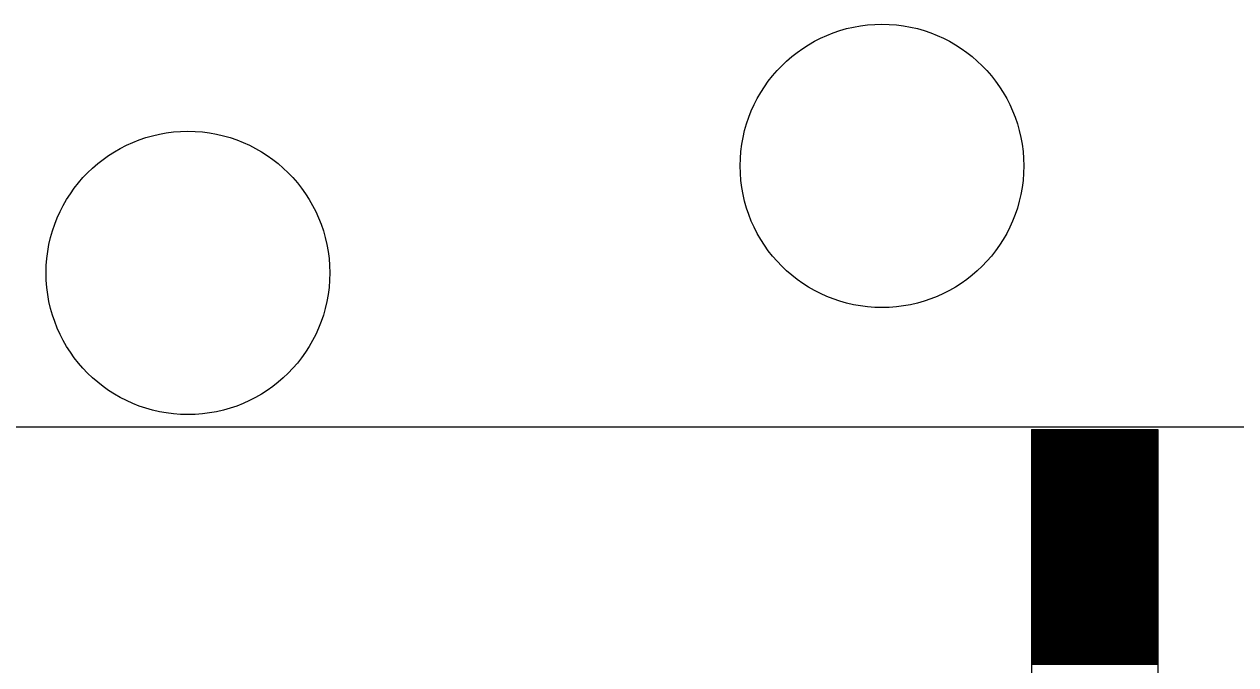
# Model space of a CAD drawing. Extents: x 1678017 to 1687792, y 404433 to 413488.
# Drawn here: x 1684013 to 1684037.03, y 411032.26 to 411044.97 of the extents above; entities that cross this region are included whole.
import ezdxf

# ---------------------------------------------------------------- set-up
doc = ezdxf.new("R2010")
doc.units = 0
doc.layers.add('Default', color=7, linetype='Continuous')

msp = doc.modelspace()

# ---------------------------------------------------------------- linework, layer by layer
at = {"layer": 'Default'}
for p, q in [((1683957.497, 411036.979), (1684102.274, 411036.979)), ((1684032.984, 411036.926), (1684032.984, 411019.541)), ((1684032.984, 411036.926), (1684035.484, 411036.926)), ((1684035.484, 411036.921), (1684032.984, 411036.921)), ((1684035.484, 411036.911), (1684032.984, 411036.911)), ((1684035.484, 411036.901), (1684032.984, 411036.901)), ((1684035.484, 411036.891), (1684032.984, 411036.891)), ((1684035.484, 411036.881), (1684032.984, 411036.881)), ((1684035.484, 411036.871), (1684032.984, 411036.871)), ((1684035.484, 411036.861), (1684032.984, 411036.861)), ((1684035.484, 411036.851), (1684032.984, 411036.851)), ((1684035.484, 411036.841), (1684032.984, 411036.841)), ((1684035.484, 411036.831), (1684032.984, 411036.831)), ((1684035.484, 411036.821), (1684032.984, 411036.821)), ((1684035.484, 411036.811), (1684032.984, 411036.811)), ((1684035.484, 411036.801), (1684032.984, 411036.801)), ((1684035.484, 411036.926), (1684035.484, 411019.541)), ((1684035.484, 411036.791), (1684032.984, 411036.791)), ((1684035.484, 411036.781), (1684032.984, 411036.781)), ((1684035.484, 411036.771), (1684032.984, 411036.771)), ((1684035.484, 411036.761), (1684032.984, 411036.761)), ((1684035.484, 411036.751), (1684032.984, 411036.751)), ((1684035.484, 411036.741), (1684032.984, 411036.741)), ((1684035.484, 411036.731), (1684032.984, 411036.731)), ((1684035.484, 411036.721), (1684032.984, 411036.721)), ((1684035.484, 411036.711), (1684032.984, 411036.711)), ((1684035.484, 411036.701), (1684032.984, 411036.701)), ((1684035.484, 411036.691), (1684032.984, 411036.691)), ((1684035.484, 411036.681), (1684032.984, 411036.681)), ((1684035.484, 411036.671), (1684032.984, 411036.671)), ((1684035.484, 411036.661), (1684032.984, 411036.661)), ((1684035.484, 411036.651), (1684032.984, 411036.651)), ((1684035.484, 411036.641), (1684032.984, 411036.641)), ((1684035.484, 411036.631), (1684032.984, 411036.631)), ((1684035.484, 411036.621), (1684032.984, 411036.621)), ((1684035.484, 411036.611), (1684032.984, 411036.611)), ((1684035.484, 411036.601), (1684032.984, 411036.601)), ((1684035.484, 411036.591), (1684032.984, 411036.591)), ((1684035.484, 411036.581), (1684032.984, 411036.581)), ((1684035.484, 411036.571), (1684032.984, 411036.571)), ((1684035.484, 411036.561), (1684032.984, 411036.561)), ((1684035.484, 411036.551), (1684032.984, 411036.551)), ((1684035.484, 411036.541), (1684032.984, 411036.541)), ((1684035.484, 411036.531), (1684032.984, 411036.531)), ((1684035.484, 411036.521), (1684032.984, 411036.521)), ((1684035.484, 411036.511), (1684032.984, 411036.511)), ((1684035.484, 411036.501), (1684032.984, 411036.501)), ((1684035.484, 411036.491), (1684032.984, 411036.491)), ((1684035.484, 411036.481), (1684032.984, 411036.481)), ((1684035.484, 411036.471), (1684032.984, 411036.471)), ((1684035.484, 411036.461), (1684032.984, 411036.461)), ((1684035.484, 411036.451), (1684032.984, 411036.451)), ((1684035.484, 411036.441), (1684032.984, 411036.441)), ((1684035.484, 411036.431), (1684032.984, 411036.431)), ((1684035.484, 411036.421), (1684032.984, 411036.421)), ((1684035.484, 411036.411), (1684032.984, 411036.411)), ((1684035.484, 411036.401), (1684032.984, 411036.401)), ((1684035.484, 411036.391), (1684032.984, 411036.391)), ((1684035.484, 411036.381), (1684032.984, 411036.381)), ((1684035.484, 411036.371), (1684032.984, 411036.371)), ((1684035.484, 411036.361), (1684032.984, 411036.361)), ((1684035.484, 411036.351), (1684032.984, 411036.351)), ((1684035.484, 411036.341), (1684032.984, 411036.341)), ((1684035.484, 411036.331), (1684032.984, 411036.331)), ((1684035.484, 411036.321), (1684032.984, 411036.321)), ((1684035.484, 411036.311), (1684032.984, 411036.311)), ((1684035.484, 411036.301), (1684032.984, 411036.301)), ((1684035.484, 411036.291), (1684032.984, 411036.291)), ((1684035.484, 411036.281), (1684032.984, 411036.281)), ((1684035.484, 411036.271), (1684032.984, 411036.271)), ((1684035.484, 411036.261), (1684032.984, 411036.261)), ((1684035.484, 411036.251), (1684032.984, 411036.251)), ((1684035.484, 411036.241), (1684032.984, 411036.241)), ((1684035.484, 411036.231), (1684032.984, 411036.231)), ((1684035.484, 411036.221), (1684032.984, 411036.221)), ((1684035.484, 411036.211), (1684032.984, 411036.211)), ((1684035.484, 411036.201), (1684032.984, 411036.201)), ((1684035.484, 411036.191), (1684032.984, 411036.191)), ((1684035.484, 411036.181), (1684032.984, 411036.181)), ((1684035.484, 411036.171), (1684032.984, 411036.171)), ((1684035.484, 411036.161), (1684032.984, 411036.161)), ((1684035.484, 411036.151), (1684032.984, 411036.151)), ((1684035.484, 411036.141), (1684032.984, 411036.141)), ((1684035.484, 411036.131), (1684032.984, 411036.131)), ((1684035.484, 411036.121), (1684032.984, 411036.121)), ((1684035.484, 411036.111), (1684032.984, 411036.111)), ((1684035.484, 411036.101), (1684032.984, 411036.101)), ((1684035.484, 411036.091), (1684032.984, 411036.091)), ((1684035.484, 411036.081), (1684032.984, 411036.081)), ((1684035.484, 411036.071), (1684032.984, 411036.071)), ((1684035.484, 411036.061), (1684032.984, 411036.061)), ((1684035.484, 411036.051), (1684032.984, 411036.051)), ((1684035.484, 411036.041), (1684032.984, 411036.041)), ((1684035.484, 411036.031), (1684032.984, 411036.031)), ((1684035.484, 411036.021), (1684032.984, 411036.021)), ((1684035.484, 411036.011), (1684032.984, 411036.011)), ((1684035.484, 411036.001), (1684032.984, 411036.001)), ((1684035.484, 411035.991), (1684032.984, 411035.991)), ((1684035.484, 411035.981), (1684032.984, 411035.981)), ((1684035.484, 411035.971), (1684032.984, 411035.971)), ((1684035.484, 411035.961), (1684032.984, 411035.961)), ((1684035.484, 411035.951), (1684032.984, 411035.951)), ((1684035.484, 411035.941), (1684032.984, 411035.941)), ((1684035.484, 411035.931), (1684032.984, 411035.931)), ((1684035.484, 411035.921), (1684032.984, 411035.921)), ((1684035.484, 411035.911), (1684032.984, 411035.911)), ((1684035.484, 411035.901), (1684032.984, 411035.901)), ((1684035.484, 411035.891), (1684032.984, 411035.891)), ((1684035.484, 411035.881), (1684032.984, 411035.881)), ((1684035.484, 411035.871), (1684032.984, 411035.871)), ((1684035.484, 411035.861), (1684032.984, 411035.861)), ((1684035.484, 411035.851), (1684032.984, 411035.851)), ((1684035.484, 411035.841), (1684032.984, 411035.841)), ((1684035.484, 411035.831), (1684032.984, 411035.831)), ((1684035.484, 411035.821), (1684032.984, 411035.821)), ((1684035.484, 411035.811), (1684032.984, 411035.811)), ((1684035.484, 411035.801), (1684032.984, 411035.801)), ((1684035.484, 411035.791), (1684032.984, 411035.791)), ((1684035.484, 411035.781), (1684032.984, 411035.781)), ((1684035.484, 411035.771), (1684032.984, 411035.771)), ((1684035.484, 411035.761), (1684032.984, 411035.761)), ((1684035.484, 411035.751), (1684032.984, 411035.751)), ((1684035.484, 411035.741), (1684032.984, 411035.741)), ((1684035.484, 411035.731), (1684032.984, 411035.731)), ((1684035.484, 411035.721), (1684032.984, 411035.721)), ((1684035.484, 411035.711), (1684032.984, 411035.711)), ((1684035.484, 411035.701), (1684032.984, 411035.701)), ((1684035.484, 411035.691), (1684032.984, 411035.691)), ((1684035.484, 411035.681), (1684032.984, 411035.681)), ((1684035.484, 411035.671), (1684032.984, 411035.671)), ((1684035.484, 411035.661), (1684032.984, 411035.661)), ((1684035.484, 411035.651), (1684032.984, 411035.651)), ((1684035.484, 411035.641), (1684032.984, 411035.641)), ((1684035.484, 411035.631), (1684032.984, 411035.631)), ((1684035.484, 411035.621), (1684032.984, 411035.621)), ((1684035.484, 411035.611), (1684032.984, 411035.611)), ((1684035.484, 411035.601), (1684032.984, 411035.601)), ((1684035.484, 411035.591), (1684032.984, 411035.591)), ((1684035.484, 411035.581), (1684032.984, 411035.581)), ((1684035.484, 411035.571), (1684032.984, 411035.571)), ((1684035.484, 411035.561), (1684032.984, 411035.561)), ((1684035.484, 411035.551), (1684032.984, 411035.551)), ((1684035.484, 411035.541), (1684032.984, 411035.541)), ((1684035.484, 411035.531), (1684032.984, 411035.531)), ((1684035.484, 411035.521), (1684032.984, 411035.521)), ((1684035.484, 411035.511), (1684032.984, 411035.511)), ((1684035.484, 411035.501), (1684032.984, 411035.501)), ((1684035.484, 411035.491), (1684032.984, 411035.491)), ((1684035.484, 411035.481), (1684032.984, 411035.481)), ((1684035.484, 411035.471), (1684032.984, 411035.471)), ((1684035.484, 411035.461), (1684032.984, 411035.461)), ((1684035.484, 411035.451), (1684032.984, 411035.451)), ((1684035.484, 411035.441), (1684032.984, 411035.441)), ((1684035.484, 411035.431), (1684032.984, 411035.431)), ((1684035.484, 411035.421), (1684032.984, 411035.421)), ((1684035.484, 411035.411), (1684032.984, 411035.411)), ((1684035.484, 411035.401), (1684032.984, 411035.401)), ((1684035.484, 411035.391), (1684032.984, 411035.391)), ((1684035.484, 411035.381), (1684032.984, 411035.381)), ((1684035.484, 411035.371), (1684032.984, 411035.371)), ((1684035.484, 411035.361), (1684032.984, 411035.361)), ((1684035.484, 411035.351), (1684032.984, 411035.351)), ((1684035.484, 411035.341), (1684032.984, 411035.341)), ((1684035.484, 411035.331), (1684032.984, 411035.331)), ((1684035.484, 411035.321), (1684032.984, 411035.321)), ((1684035.484, 411035.311), (1684032.984, 411035.311)), ((1684035.484, 411035.301), (1684032.984, 411035.301)), ((1684035.484, 411035.291), (1684032.984, 411035.291)), ((1684035.484, 411035.281), (1684032.984, 411035.281)), ((1684035.484, 411035.271), (1684032.984, 411035.271)), ((1684035.484, 411035.261), (1684032.984, 411035.261)), ((1684035.484, 411035.251), (1684032.984, 411035.251)), ((1684035.484, 411035.241), (1684032.984, 411035.241)), ((1684035.484, 411035.231), (1684032.984, 411035.231)), ((1684035.484, 411035.221), (1684032.984, 411035.221)), ((1684035.484, 411035.211), (1684032.984, 411035.211)), ((1684035.484, 411035.201), (1684032.984, 411035.201)), ((1684035.484, 411035.191), (1684032.984, 411035.191)), ((1684035.484, 411035.181), (1684032.984, 411035.181)), ((1684035.484, 411035.171), (1684032.984, 411035.171)), ((1684035.484, 411035.161), (1684032.984, 411035.161)), ((1684035.484, 411035.151), (1684032.984, 411035.151)), ((1684035.484, 411035.141), (1684032.984, 411035.141)), ((1684035.484, 411035.131), (1684032.984, 411035.131)), ((1684035.484, 411035.121), (1684032.984, 411035.121)), ((1684035.484, 411035.111), (1684032.984, 411035.111)), ((1684035.484, 411035.101), (1684032.984, 411035.101)), ((1684035.484, 411035.091), (1684032.984, 411035.091)), ((1684035.484, 411035.081), (1684032.984, 411035.081)), ((1684035.484, 411035.071), (1684032.984, 411035.071)), ((1684035.484, 411035.061), (1684032.984, 411035.061)), ((1684035.484, 411035.051), (1684032.984, 411035.051)), ((1684035.484, 411035.041), (1684032.984, 411035.041)), ((1684035.484, 411035.031), (1684032.984, 411035.031)), ((1684035.484, 411035.021), (1684032.984, 411035.021)), ((1684035.484, 411035.011), (1684032.984, 411035.011)), ((1684035.484, 411035.001), (1684032.984, 411035.001)), ((1684035.484, 411034.991), (1684032.984, 411034.991)), ((1684035.484, 411034.981), (1684032.984, 411034.981)), ((1684035.484, 411034.971), (1684032.984, 411034.971)), ((1684035.484, 411034.961), (1684032.984, 411034.961)), ((1684035.484, 411034.951), (1684032.984, 411034.951)), ((1684035.484, 411034.941), (1684032.984, 411034.941)), ((1684035.484, 411034.931), (1684032.984, 411034.931)), ((1684035.484, 411034.921), (1684032.984, 411034.921)), ((1684035.484, 411034.911), (1684032.984, 411034.911)), ((1684035.484, 411034.901), (1684032.984, 411034.901)), ((1684035.484, 411034.891), (1684032.984, 411034.891)), ((1684035.484, 411034.881), (1684032.984, 411034.881)), ((1684035.484, 411034.871), (1684032.984, 411034.871)), ((1684035.484, 411034.861), (1684032.984, 411034.861)), ((1684035.484, 411034.851), (1684032.984, 411034.851)), ((1684035.484, 411034.841), (1684032.984, 411034.841)), ((1684035.484, 411034.831), (1684032.984, 411034.831)), ((1684035.484, 411034.821), (1684032.984, 411034.821)), ((1684035.484, 411034.811), (1684032.984, 411034.811)), ((1684035.484, 411034.801), (1684032.984, 411034.801)), ((1684035.484, 411034.791), (1684032.984, 411034.791)), ((1684035.484, 411034.781), (1684032.984, 411034.781)), ((1684035.484, 411034.771), (1684032.984, 411034.771)), ((1684035.484, 411034.761), (1684032.984, 411034.761)), ((1684035.484, 411034.751), (1684032.984, 411034.751)), ((1684035.484, 411034.741), (1684032.984, 411034.741)), ((1684035.484, 411034.731), (1684032.984, 411034.731)), ((1684035.484, 411034.721), (1684032.984, 411034.721)), ((1684035.484, 411034.711), (1684032.984, 411034.711)), ((1684035.484, 411034.701), (1684032.984, 411034.701)), ((1684035.484, 411034.691), (1684032.984, 411034.691)), ((1684035.484, 411034.681), (1684032.984, 411034.681)), ((1684035.484, 411034.671), (1684032.984, 411034.671)), ((1684035.484, 411034.661), (1684032.984, 411034.661)), ((1684035.484, 411034.651), (1684032.984, 411034.651)), ((1684035.484, 411034.641), (1684032.984, 411034.641)), ((1684035.484, 411034.631), (1684032.984, 411034.631)), ((1684035.484, 411034.621), (1684032.984, 411034.621)), ((1684035.484, 411034.611), (1684032.984, 411034.611)), ((1684035.484, 411034.601), (1684032.984, 411034.601)), ((1684035.484, 411034.591), (1684032.984, 411034.591)), ((1684035.484, 411034.581), (1684032.984, 411034.581)), ((1684035.484, 411034.571), (1684032.984, 411034.571)), ((1684035.484, 411034.561), (1684032.984, 411034.561)), ((1684035.484, 411034.551), (1684032.984, 411034.551)), ((1684035.484, 411034.541), (1684032.984, 411034.541)), ((1684035.484, 411034.531), (1684032.984, 411034.531)), ((1684035.484, 411034.521), (1684032.984, 411034.521)), ((1684035.484, 411034.511), (1684032.984, 411034.511)), ((1684035.484, 411034.501), (1684032.984, 411034.501)), ((1684035.484, 411034.491), (1684032.984, 411034.491)), ((1684035.484, 411034.481), (1684032.984, 411034.481)), ((1684035.484, 411034.471), (1684032.984, 411034.471)), ((1684035.484, 411034.461), (1684032.984, 411034.461)), ((1684035.484, 411034.451), (1684032.984, 411034.451)), ((1684035.484, 411034.441), (1684032.984, 411034.441)), ((1684035.484, 411034.431), (1684032.984, 411034.431)), ((1684035.484, 411034.421), (1684032.984, 411034.421)), ((1684035.484, 411034.411), (1684032.984, 411034.411)), ((1684035.484, 411034.401), (1684032.984, 411034.401)), ((1684035.484, 411034.391), (1684032.984, 411034.391)), ((1684035.484, 411034.381), (1684032.984, 411034.381)), ((1684035.484, 411034.371), (1684032.984, 411034.371)), ((1684035.484, 411034.361), (1684032.984, 411034.361)), ((1684035.484, 411034.351), (1684032.984, 411034.351)), ((1684035.484, 411034.341), (1684032.984, 411034.341)), ((1684035.484, 411034.331), (1684032.984, 411034.331)), ((1684035.484, 411034.321), (1684032.984, 411034.321)), ((1684035.484, 411034.311), (1684032.984, 411034.311)), ((1684035.484, 411034.301), (1684032.984, 411034.301)), ((1684035.484, 411034.291), (1684032.984, 411034.291)), ((1684035.484, 411034.281), (1684032.984, 411034.281)), ((1684035.484, 411034.271), (1684032.984, 411034.271)), ((1684035.484, 411034.261), (1684032.984, 411034.261)), ((1684035.484, 411034.251), (1684032.984, 411034.251)), ((1684035.484, 411034.241), (1684032.984, 411034.241)), ((1684035.484, 411034.231), (1684032.984, 411034.231)), ((1684035.484, 411034.221), (1684032.984, 411034.221)), ((1684035.484, 411034.211), (1684032.984, 411034.211)), ((1684035.484, 411034.201), (1684032.984, 411034.201)), ((1684035.484, 411034.191), (1684032.984, 411034.191)), ((1684035.484, 411034.181), (1684032.984, 411034.181)), ((1684035.484, 411034.171), (1684032.984, 411034.171)), ((1684035.484, 411034.161), (1684032.984, 411034.161)), ((1684035.484, 411034.151), (1684032.984, 411034.151)), ((1684035.484, 411034.141), (1684032.984, 411034.141)), ((1684035.484, 411034.131), (1684032.984, 411034.131)), ((1684035.484, 411034.121), (1684032.984, 411034.121)), ((1684035.484, 411034.111), (1684032.984, 411034.111)), ((1684035.484, 411034.101), (1684032.984, 411034.101)), ((1684035.484, 411034.091), (1684032.984, 411034.091)), ((1684035.484, 411034.081), (1684032.984, 411034.081)), ((1684035.484, 411034.071), (1684032.984, 411034.071)), ((1684035.484, 411034.061), (1684032.984, 411034.061)), ((1684035.484, 411034.051), (1684032.984, 411034.051)), ((1684035.484, 411034.041), (1684032.984, 411034.041)), ((1684035.484, 411034.031), (1684032.984, 411034.031)), ((1684035.484, 411034.021), (1684032.984, 411034.021)), ((1684035.484, 411034.011), (1684032.984, 411034.011)), ((1684035.484, 411034.001), (1684032.984, 411034.001)), ((1684035.484, 411033.991), (1684032.984, 411033.991)), ((1684035.484, 411033.981), (1684032.984, 411033.981)), ((1684035.484, 411033.971), (1684032.984, 411033.971)), ((1684035.484, 411033.961), (1684032.984, 411033.961)), ((1684035.484, 411033.951), (1684032.984, 411033.951)), ((1684035.484, 411033.941), (1684032.984, 411033.941)), ((1684035.484, 411033.931), (1684032.984, 411033.931)), ((1684035.484, 411033.921), (1684032.984, 411033.921)), ((1684035.484, 411033.911), (1684032.984, 411033.911)), ((1684035.484, 411033.901), (1684032.984, 411033.901)), ((1684035.484, 411033.891), (1684032.984, 411033.891)), ((1684035.484, 411033.881), (1684032.984, 411033.881)), ((1684035.484, 411033.871), (1684032.984, 411033.871)), ((1684035.484, 411033.861), (1684032.984, 411033.861)), ((1684035.484, 411033.851), (1684032.984, 411033.851)), ((1684035.484, 411033.841), (1684032.984, 411033.841)), ((1684035.484, 411033.831), (1684032.984, 411033.831)), ((1684035.484, 411033.821), (1684032.984, 411033.821)), ((1684035.484, 411033.811), (1684032.984, 411033.811)), ((1684035.484, 411033.801), (1684032.984, 411033.801)), ((1684035.484, 411033.791), (1684032.984, 411033.791)), ((1684035.484, 411033.781), (1684032.984, 411033.781)), ((1684035.484, 411033.771), (1684032.984, 411033.771)), ((1684035.484, 411033.761), (1684032.984, 411033.761)), ((1684035.484, 411033.751), (1684032.984, 411033.751)), ((1684035.484, 411033.741), (1684032.984, 411033.741)), ((1684035.484, 411033.731), (1684032.984, 411033.731)), ((1684035.484, 411033.721), (1684032.984, 411033.721)), ((1684035.484, 411033.711), (1684032.984, 411033.711)), ((1684035.484, 411033.701), (1684032.984, 411033.701)), ((1684035.484, 411033.691), (1684032.984, 411033.691)), ((1684035.484, 411033.681), (1684032.984, 411033.681)), ((1684035.484, 411033.671), (1684032.984, 411033.671)), ((1684035.484, 411033.661), (1684032.984, 411033.661)), ((1684035.484, 411033.651), (1684032.984, 411033.651)), ((1684035.484, 411033.641), (1684032.984, 411033.641)), ((1684035.484, 411033.631), (1684032.984, 411033.631)), ((1684035.484, 411033.621), (1684032.984, 411033.621)), ((1684035.484, 411033.611), (1684032.984, 411033.611)), ((1684035.484, 411033.601), (1684032.984, 411033.601)), ((1684035.484, 411033.591), (1684032.984, 411033.591)), ((1684035.484, 411033.581), (1684032.984, 411033.581)), ((1684035.484, 411033.571), (1684032.984, 411033.571)), ((1684035.484, 411033.561), (1684032.984, 411033.561)), ((1684035.484, 411033.551), (1684032.984, 411033.551)), ((1684035.484, 411033.541), (1684032.984, 411033.541)), ((1684035.484, 411033.531), (1684032.984, 411033.531)), ((1684035.484, 411033.521), (1684032.984, 411033.521)), ((1684035.484, 411033.511), (1684032.984, 411033.511)), ((1684035.484, 411033.501), (1684032.984, 411033.501)), ((1684035.484, 411033.491), (1684032.984, 411033.491)), ((1684035.484, 411033.481), (1684032.984, 411033.481)), ((1684035.484, 411033.471), (1684032.984, 411033.471)), ((1684035.484, 411033.461), (1684032.984, 411033.461)), ((1684035.484, 411033.451), (1684032.984, 411033.451)), ((1684035.484, 411033.441), (1684032.984, 411033.441)), ((1684035.484, 411033.431), (1684032.984, 411033.431)), ((1684035.484, 411033.421), (1684032.984, 411033.421)), ((1684035.484, 411033.411), (1684032.984, 411033.411)), ((1684035.484, 411033.401), (1684032.984, 411033.401)), ((1684035.484, 411033.391), (1684032.984, 411033.391)), ((1684035.484, 411033.381), (1684032.984, 411033.381)), ((1684035.484, 411033.371), (1684032.984, 411033.371)), ((1684035.484, 411033.361), (1684032.984, 411033.361)), ((1684035.484, 411033.351), (1684032.984, 411033.351)), ((1684035.484, 411033.341), (1684032.984, 411033.341)), ((1684035.484, 411033.331), (1684032.984, 411033.331)), ((1684035.484, 411033.321), (1684032.984, 411033.321)), ((1684035.484, 411033.311), (1684032.984, 411033.311)), ((1684035.484, 411033.301), (1684032.984, 411033.301)), ((1684035.484, 411033.291), (1684032.984, 411033.291)), ((1684035.484, 411033.281), (1684032.984, 411033.281)), ((1684035.484, 411033.271), (1684032.984, 411033.271)), ((1684035.484, 411033.261), (1684032.984, 411033.261)), ((1684035.484, 411033.251), (1684032.984, 411033.251)), ((1684035.484, 411033.241), (1684032.984, 411033.241)), ((1684035.484, 411033.231), (1684032.984, 411033.231)), ((1684035.484, 411033.221), (1684032.984, 411033.221)), ((1684035.484, 411033.211), (1684032.984, 411033.211)), ((1684035.484, 411033.201), (1684032.984, 411033.201)), ((1684035.484, 411033.191), (1684032.984, 411033.191)), ((1684035.484, 411033.181), (1684032.984, 411033.181)), ((1684035.484, 411033.171), (1684032.984, 411033.171)), ((1684035.484, 411033.161), (1684032.984, 411033.161)), ((1684035.484, 411033.151), (1684032.984, 411033.151)), ((1684035.484, 411033.141), (1684032.984, 411033.141)), ((1684035.484, 411033.131), (1684032.984, 411033.131)), ((1684035.484, 411033.121), (1684032.984, 411033.121)), ((1684035.484, 411033.111), (1684032.984, 411033.111)), ((1684035.484, 411033.101), (1684032.984, 411033.101)), ((1684035.484, 411033.091), (1684032.984, 411033.091)), ((1684035.484, 411033.081), (1684032.984, 411033.081)), ((1684035.484, 411033.071), (1684032.984, 411033.071)), ((1684035.484, 411033.061), (1684032.984, 411033.061)), ((1684035.484, 411033.051), (1684032.984, 411033.051)), ((1684035.484, 411033.041), (1684032.984, 411033.041)), ((1684035.484, 411033.031), (1684032.984, 411033.031)), ((1684035.484, 411033.021), (1684032.984, 411033.021)), ((1684035.484, 411033.011), (1684032.984, 411033.011)), ((1684035.484, 411033.001), (1684032.984, 411033.001)), ((1684035.484, 411032.991), (1684032.984, 411032.991)), ((1684035.484, 411032.981), (1684032.984, 411032.981)), ((1684035.484, 411032.971), (1684032.984, 411032.971)), ((1684035.484, 411032.961), (1684032.984, 411032.961)), ((1684035.484, 411032.951), (1684032.984, 411032.951)), ((1684035.484, 411032.941), (1684032.984, 411032.941)), ((1684035.484, 411032.931), (1684032.984, 411032.931)), ((1684035.484, 411032.921), (1684032.984, 411032.921)), ((1684035.484, 411032.911), (1684032.984, 411032.911)), ((1684035.484, 411032.901), (1684032.984, 411032.901)), ((1684035.484, 411032.891), (1684032.984, 411032.891)), ((1684035.484, 411032.881), (1684032.984, 411032.881)), ((1684035.484, 411032.871), (1684032.984, 411032.871)), ((1684035.484, 411032.861), (1684032.984, 411032.861)), ((1684035.484, 411032.851), (1684032.984, 411032.851)), ((1684035.484, 411032.841), (1684032.984, 411032.841)), ((1684035.484, 411032.831), (1684032.984, 411032.831)), ((1684035.484, 411032.821), (1684032.984, 411032.821)), ((1684035.484, 411032.811), (1684032.984, 411032.811)), ((1684035.484, 411032.801), (1684032.984, 411032.801)), ((1684035.484, 411032.791), (1684032.984, 411032.791)), ((1684035.484, 411032.781), (1684032.984, 411032.781)), ((1684035.484, 411032.771), (1684032.984, 411032.771)), ((1684035.484, 411032.761), (1684032.984, 411032.761)), ((1684035.484, 411032.751), (1684032.984, 411032.751)), ((1684035.484, 411032.741), (1684032.984, 411032.741)), ((1684035.484, 411032.731), (1684032.984, 411032.731)), ((1684035.484, 411032.721), (1684032.984, 411032.721)), ((1684035.484, 411032.711), (1684032.984, 411032.711)), ((1684035.484, 411032.701), (1684032.984, 411032.701)), ((1684035.484, 411032.691), (1684032.984, 411032.691)), ((1684035.484, 411032.681), (1684032.984, 411032.681)), ((1684035.484, 411032.671), (1684032.984, 411032.671)), ((1684035.484, 411032.661), (1684032.984, 411032.661)), ((1684035.484, 411032.651), (1684032.984, 411032.651)), ((1684035.484, 411032.641), (1684032.984, 411032.641)), ((1684035.484, 411032.631), (1684032.984, 411032.631)), ((1684035.484, 411032.621), (1684032.984, 411032.621)), ((1684035.484, 411032.611), (1684032.984, 411032.611)), ((1684035.484, 411032.601), (1684032.984, 411032.601)), ((1684035.484, 411032.591), (1684032.984, 411032.591)), ((1684035.484, 411032.581), (1684032.984, 411032.581)), ((1684035.484, 411032.571), (1684032.984, 411032.571)), ((1684035.484, 411032.561), (1684032.984, 411032.561)), ((1684035.484, 411032.551), (1684032.984, 411032.551)), ((1684035.484, 411032.541), (1684032.984, 411032.541)), ((1684035.484, 411032.531), (1684032.984, 411032.531)), ((1684035.484, 411032.521), (1684032.984, 411032.521)), ((1684035.484, 411032.511), (1684032.984, 411032.511)), ((1684035.484, 411032.501), (1684032.984, 411032.501)), ((1684035.484, 411032.491), (1684032.984, 411032.491)), ((1684035.484, 411032.481), (1684032.984, 411032.481)), ((1684035.484, 411032.471), (1684032.984, 411032.471)), ((1684035.484, 411032.461), (1684032.984, 411032.461)), ((1684035.484, 411032.451), (1684032.984, 411032.451)), ((1684035.484, 411032.441), (1684032.984, 411032.441)), ((1684035.484, 411032.431), (1684032.984, 411032.431)), ((1684035.484, 411032.421), (1684032.984, 411032.421)), ((1684035.484, 411032.411), (1684032.984, 411032.411)), ((1684035.484, 411032.401), (1684032.984, 411032.401)), ((1684035.484, 411032.391), (1684032.984, 411032.391)), ((1684035.484, 411032.381), (1684032.984, 411032.381)), ((1684035.484, 411032.371), (1684032.984, 411032.371)), ((1684035.484, 411032.361), (1684032.984, 411032.361)), ((1684035.484, 411032.351), (1684032.984, 411032.351)), ((1684035.484, 411032.341), (1684032.984, 411032.341)), ((1684035.484, 411032.331), (1684032.984, 411032.331)), ((1684035.484, 411032.321), (1684032.984, 411032.321)), ((1684035.484, 411032.311), (1684032.984, 411032.311)), ((1684035.484, 411032.301), (1684032.984, 411032.301)), ((1684035.484, 411032.291), (1684032.984, 411032.291)), ((1684035.484, 411032.281), (1684032.984, 411032.281)), ((1684035.484, 411032.271), (1684032.984, 411032.271)), ((1684035.484, 411032.261), (1684032.984, 411032.261))]:
    msp.add_line(p, q, dxfattribs=at)
for centre in [(1684030.015, 411042.161), (1684016.248, 411040.036)]:
    msp.add_circle(centre, 2.813, dxfattribs=at)

doc.saveas('drawing.dxf')
